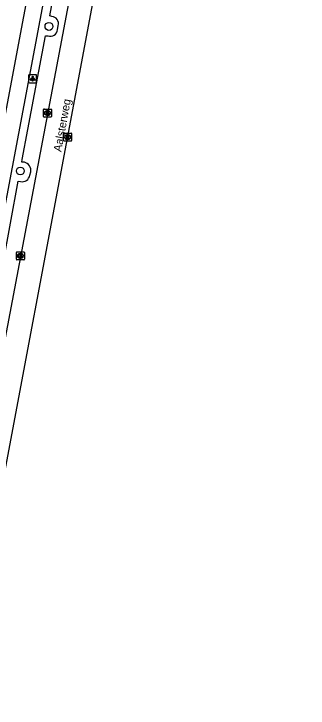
# Model space of a CAD drawing. Extents: x 161402 to 161933, y 381650 to 382313.
# Drawn here: x 161875.5 to 161912, y 381796.3 to 381882.3 of the extents above; entities that cross this region are included whole.
import ezdxf

# ---------------------------------------------------------------- set-up
doc = ezdxf.new("R2010")
doc.units = 0
for name, color, linetype in [('IMGEO_Boom', 7, 'Continuous'), ('IMGEO_Fietspad_gesloten', 7, 'Continuous'), ('IMGEO_Kolk', 7, 'Continuous'), ('IMGEO_Lichtpunt', 7, 'Continuous'), ('IMGEO_Openbare_ruimte_label', 7, 'Continuous'), ('IMGEO_OVBaan_gesloten', 7, 'Continuous'), ('IMGEO_Parkeervlak_open', 7, 'Continuous'), ('IMGEO_Rijbaan_lokaal_gesloten', 7, 'Continuous'), ('IMGEO_Rioolput', 7, 'Continuous')]:
    doc.layers.add(name, color=color, linetype=linetype)

msp = doc.modelspace()

# ---------------------------------------------------------------- linework, layer by layer
at = {"layer": 'IMGEO_Boom'}
for centre in [(161879.874, 381880.763), (161876.321, 381862.859)]:
    msp.add_circle(centre, 0.489, dxfattribs=at)
at = {"layer": 'IMGEO_Fietspad_gesloten'}
for points in [[(161869.899, 381834.602), (161881.54, 381896.271), (161882.623, 381902.093), (161888.398, 381933.147), (161890.059, 381942.083), (161900.83, 382000), (161908.061, 382038.88), (161912.039, 382060.567)], [(161886.669, 381935.154), (161880.56, 381902.497), (161879.486, 381896.758), (161857.65, 381780.798), (161851.928, 381750), (161842.232, 381697.819)]]:
    msp.add_lwpolyline(points, dxfattribs=at)
at = {"layer": 'IMGEO_Kolk'}
for p, q in [((161879.189, 381869.608), (161879.189, 381870.46)), ((161879.264, 381870.534), (161880.116, 381870.534)), ((161879.677, 381870.314), (161879.702, 381870.314)), ((161880.19, 381870.46), (161880.19, 381869.608)), ((161880.116, 381869.534), (161879.264, 381869.534)), ((161879.7, 381869.754), (161879.675, 381869.754)), ((161875.831, 381851.917), (161875.831, 381852.769)), ((161875.906, 381852.843), (161876.758, 381852.843)), ((161876.342, 381852.063), (161876.317, 381852.063)), ((161876.319, 381852.623), (161876.344, 381852.623)), ((161876.832, 381852.769), (161876.832, 381851.917)), ((161876.758, 381851.843), (161875.906, 381851.843))]:
    msp.add_line(p, q, dxfattribs=at)
for points in [[(161879.189, 381869.608), (161879.189, 381870.46)], [(161879.264, 381870.534), (161880.116, 381870.534)], [(161879.51, 381870.234), (161879.633, 381870.234), (161879.633, 381870.083), (161879.763, 381870.234), (161879.927, 381870.234), (161879.781, 381870.083), (161879.934, 381869.834), (161879.782, 381869.834), (161879.697, 381869.998), (161879.633, 381869.931), (161879.633, 381869.834), (161879.51, 381869.834), (161879.51, 381870.234)], [(161880.19, 381870.46), (161880.19, 381869.608)], [(161880.116, 381869.534), (161879.264, 381869.534)], [(161875.831, 381851.917), (161875.831, 381852.769)], [(161875.906, 381852.843), (161876.758, 381852.843)], [(161876.152, 381852.543), (161876.275, 381852.543), (161876.275, 381852.392), (161876.405, 381852.543), (161876.569, 381852.543), (161876.423, 381852.392), (161876.576, 381852.143), (161876.424, 381852.143), (161876.339, 381852.307), (161876.275, 381852.24), (161876.275, 381852.143), (161876.152, 381852.143), (161876.152, 381852.543)], [(161876.832, 381852.769), (161876.832, 381851.917)], [(161876.758, 381851.843), (161875.906, 381851.843)]]:
    msp.add_lwpolyline(points, dxfattribs=at)
for centre, start, end in [((161879.266, 381870.458), 91.55205, 178.44795), ((161879.266, 381870.458), 91.55205, 178.44795), ((161880.114, 381870.458), 1.55205, 88.44795), ((161880.114, 381870.458), 1.55205, 88.44795), ((161879.266, 381869.61), 181.55205, 268.44795), ((161879.266, 381869.61), 181.55205, 268.44795), ((161880.114, 381869.61), 271.55205, 358.44795), ((161880.114, 381869.61), 271.55205, 358.44795), ((161875.908, 381852.767), 91.55205, 178.44795), ((161875.908, 381852.767), 91.55205, 178.44795), ((161876.756, 381852.767), 1.55205, 88.44795), ((161876.756, 381852.767), 1.55205, 88.44795), ((161875.908, 381851.919), 181.55205, 268.44795), ((161875.908, 381851.919), 181.55205, 268.44795), ((161876.756, 381851.919), 271.55205, 358.44795), ((161876.756, 381851.919), 271.55205, 358.44795)]:
    msp.add_arc(centre, 0.0765, start, end, dxfattribs=at)
for centre, major_axis, ratio, start_param, end_param in [((161879.676, 381870.034), (-0.387, 0.002), 0.722429, 4.712389, 7.853982), ((161879.701, 381870.034), (-0.39, 0.002), 0.717154, 1.570796, 4.712389), ((161876.318, 381852.343), (-0.387, 0.002), 0.722429, 4.712389, 7.853982), ((161876.343, 381852.343), (-0.39, 0.002), 0.717154, 1.570796, 4.712389)]:
    msp.add_ellipse(centre, major_axis=major_axis, ratio=ratio, start_param=start_param, end_param=end_param, dxfattribs=at)
at = {"layer": 'IMGEO_Lichtpunt'}
for p, q in [((161877.35, 381874.688), (161877.35, 381873.881)), ((161877.35, 381874.688), (161877.35, 381873.881)), ((161878.252, 381874.783), (161877.444, 381874.783)), ((161878.252, 381874.783), (161877.444, 381874.783)), ((161878.346, 381873.881), (161878.346, 381874.688)), ((161878.346, 381873.881), (161878.346, 381874.688)), ((161877.444, 381873.787), (161878.252, 381873.787)), ((161877.444, 381873.787), (161878.252, 381873.787))]:
    msp.add_line(p, q, dxfattribs=at)
for points in [[(161877.724, 381874.352), (161877.763, 381874.324), (161877.575, 381874.062), (161877.537, 381874.089), (161877.724, 381874.352)], [(161877.826, 381874.304), (161877.873, 381874.304), (161877.873, 381873.982), (161877.826, 381873.982), (161877.826, 381874.304)], [(161877.936, 381874.324), (161877.974, 381874.351), (161878.161, 381874.089), (161878.122, 381874.061), (161877.936, 381874.324)]]:
    msp.add_lwpolyline(points, dxfattribs=at)
msp.add_circle((161877.849, 381874.486), 0.0994, dxfattribs=at)
for centre, start, end in [((161877.444, 381874.688), 90, 180), ((161877.444, 381874.688), 90, 180), ((161878.252, 381874.688), 0, 90), ((161878.252, 381874.688), 0, 90), ((161877.444, 381873.881), 180, 270), ((161877.444, 381873.881), 180, 270), ((161878.252, 381873.881), 270, 0), ((161878.252, 381873.881), 270, 360)]:
    msp.add_arc(centre, 0.0946, start, end, dxfattribs=at)
at = {"layer": 'IMGEO_OVBaan_gesloten'}
msp.add_lwpolyline([(161866.208, 381782.197), (161889.963, 381908.334)], dxfattribs=at)
at = {"layer": 'IMGEO_Parkeervlak_open'}
for points in [[(161880.247, 381882.004), (161879.995, 381882.07), (161881.594, 381890.733)], [(161880.948, 381880.353), (161881.019, 381880.86)], [(161876.827, 381863.931), (161876.505, 381863.965), (161876.563, 381864.27), (161877.266, 381867.994), (161879.458, 381879.605), (161879.762, 381879.577)], [(161877.51, 381862.328), (161877.623, 381862.749)], [(161874.387, 381851.103), (161874.136, 381851.181), (161876.039, 381861.605), (161876.341, 381861.545)]]:
    msp.add_lwpolyline(points, dxfattribs=at)
for centre, radius, start, end in [((161880.157, 381881.111), 0.898, 343.79214, 84.23279), ((161880.039, 381880.448), 0.914, 252.36707, 354.02639), ((161876.635, 381862.942), 1.007, 348.92399, 78.99141), ((161876.532, 381862.523), 0.997, 258.93599, 348.69262)]:
    msp.add_arc(centre, radius, start, end, dxfattribs=at)
at = {"layer": 'IMGEO_Rijbaan_lokaal_gesloten'}
msp.add_lwpolyline([(161884.15, 381893.504), (161864.093, 381787.863), (161863.613, 381786.178), (161863.081, 381785.029), (161862.376, 381783.945), (161861.521, 381781.789), (161860.529, 381779.475)], dxfattribs=at)
at = {"layer": 'IMGEO_Rioolput'}
for p, q in [((161881.767, 381867.556), (161882.619, 381867.556)), ((161881.692, 381866.63), (161881.692, 381867.482)), ((161882.203, 381866.776), (161882.178, 381866.776)), ((161882.18, 381867.336), (161882.205, 381867.336)), ((161882.693, 381867.482), (161882.693, 381866.63)), ((161882.619, 381866.556), (161881.767, 381866.556))]:
    msp.add_line(p, q, dxfattribs=at)
for points in [[(161881.767, 381867.556), (161882.619, 381867.556)], [(161881.692, 381866.63), (161881.692, 381867.482)], [(161882.281, 381867.254), (161882.029, 381867.256), (161882.029, 381866.856)], [(161882.029, 381866.856), (161882.153, 381866.856), (161882.153, 381867.018), (161882.164, 381867.018)], [(161882.207, 381867.175), (161882.153, 381867.175), (161882.153, 381867.094)], [(161882.153, 381867.094), (161882.205, 381867.094)], [(161882.211, 381866.989), (161882.282, 381866.856), (161882.422, 381866.856), (161882.357, 381866.982)], [(161882.693, 381867.482), (161882.693, 381866.63)], [(161882.619, 381866.556), (161881.767, 381866.556)]]:
    msp.add_lwpolyline(points, dxfattribs=at)
for centre, radius, start, end in [((161881.769, 381867.48), 0.0765, 91.55205, 178.44795), ((161881.769, 381867.48), 0.0765, 91.55205, 178.44795), ((161882.617, 381867.48), 0.0765, 1.55205, 88.44795), ((161882.617, 381867.48), 0.0765, 1.55205, 88.44795), ((161882.163, 381866.965), 0.0533, 26.02933, 88.69889), ((161882.189, 381867.283), 0.19, 274.7715, 282.96867), ((161882.213, 381867.079), 0.0964, 77.00612, 93.18647), ((161882.227, 381867.136), 0.0378, 276.66336, 79.67722), ((161882.28, 381867.144), 0.109, 350.36119, 89.41601), ((161882.278, 381867.144), 0.112, 277.58423, 350.98172), ((161882.262, 381866.929), 0.108, 29.51342, 73.79051), ((161881.769, 381866.632), 0.0765, 181.55205, 268.44795), ((161881.769, 381866.632), 0.0765, 181.55205, 268.44795), ((161882.617, 381866.632), 0.0765, 271.55205, 358.44795), ((161882.617, 381866.632), 0.0765, 271.55205, 358.44795)]:
    msp.add_arc(centre, radius, start, end, dxfattribs=at)
for centre, major_axis, ratio, start_param, end_param in [((161882.179, 381867.056), (-0.387, 0.002), 0.722429, 4.712389, 7.853982), ((161882.204, 381867.056), (-0.39, 0.002), 0.717154, 1.570796, 4.712389)]:
    msp.add_ellipse(centre, major_axis=major_axis, ratio=ratio, start_param=start_param, end_param=end_param, dxfattribs=at)

# ---------------------------------------------------------------- texts
at = {"layer": 'IMGEO_Openbare_ruimte_label'}
msp.add_text('Aalsterweg', height=1, rotation=79.45427, dxfattribs=at).set_placement((161881.397, 381865.18))

doc.saveas('drawing.dxf')
